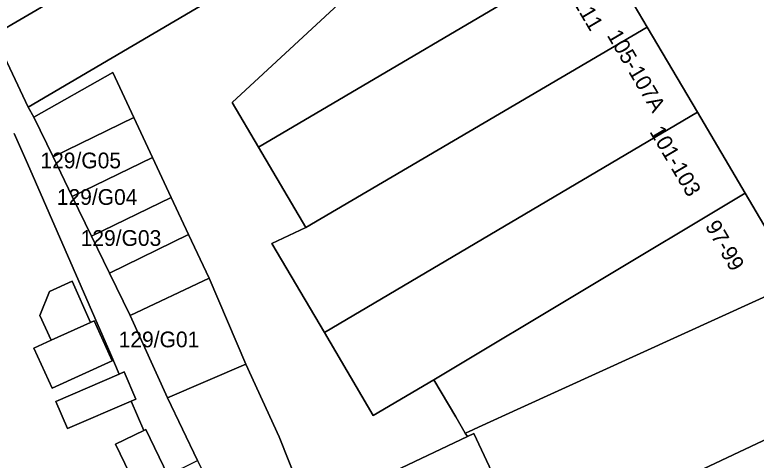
# Model space of a CAD drawing. Extents: x 160377 to 161131, y 383938 to 384853.
# Drawn here: x 161028.51 to 161075.69, y 384379.76 to 384408.08 of the extents above; entities that cross this region are included whole.
import ezdxf

# ---------------------------------------------------------------- set-up
doc = ezdxf.new("R2010")
doc.units = 0
for name, color, linetype in [('IMGEO_Erf', 7, 'Continuous'), ('IMGEO_Pand', 7, 'Continuous'), ('IMGEO_Pand_nummerreeks', 7, 'Continuous'), ('IMGEO_Voetpad_open', 7, 'Continuous')]:
    doc.layers.add(name, color=color, linetype=linetype)

msp = doc.modelspace()

# ---------------------------------------------------------------- linework, layer by layer
at = {"layer": 'IMGEO_Erf'}
for points in [[(161020.677, 384419.96), (161031.374, 384426.269), (161033.069, 384423.394), (161037.032, 384416.675), (161040.15, 384411.391), (161041.385, 384409.298), (161029.363, 384402.205), (161029.72, 384401.578), (161034.757, 384404.414), (161036.094, 384401.552), (161037.282, 384399.009), (161038.47, 384396.467), (161039.574, 384394.105), (161040.872, 384391.326), (161043.221, 384385.874), (161045.337, 384381.239), (161047.188, 384376.609)], [(161052.665, 384379.059), (161057.312, 384381.254), (161057.18, 384381.479), (161056.573, 384382.508), (161055.176, 384384.877), (161051.327, 384382.606), (161048.211, 384387.888), (161044.876, 384393.542), (161047.022, 384394.555), (161044.009, 384399.662), (161042.334, 384402.501), (161049.106, 384408.771)], [(161036.381, 384377.742), (161034.916, 384380.769), (161036.723, 384381.644), (161035.906, 384383.515), (161031.86, 384381.773), (161031.118, 384383.496), (161035.154, 384385.234), (161034.615, 384386.469), (161029.307, 384398.62), (161028.47, 384400.535)]]:
    msp.add_lwpolyline(points, dxfattribs=at)
msp.add_lwpolyline([(161030.878, 384384.343), (161029.725, 384386.886), (161030.82, 384387.382), (161030.104, 384388.963), (161030.717, 384390.484), (161032.152, 384391.134), (161033.336, 384388.522), (161033.557, 384388.622), (161034.709, 384386.079)], close=True, dxfattribs=at)
at = {"layer": 'IMGEO_Pand'}
for points in [[(161024.948, 384411.546), (161027.184, 384406.816), (161038.535, 384413.455), (161039.847, 384411.212), (161040.15, 384411.391), (161037.032, 384416.675), (161036.749, 384416.508), (161035.904, 384417.953)], [(161065.721, 384412.461), (161062.614, 384417.727), (161048.671, 384409.508), (161049.106, 384408.771), (161042.334, 384402.501), (161044.009, 384399.662)], [(161027.184, 384406.816), (161029.363, 384402.205), (161041.385, 384409.298), (161040.15, 384411.391), (161039.847, 384411.212), (161038.535, 384413.455)], [(161047.022, 384394.555), (161068.766, 384407.3), (161065.721, 384412.461), (161044.009, 384399.662)], [(161071.959, 384401.887), (161068.766, 384407.3), (161047.022, 384394.555), (161044.876, 384393.542), (161048.211, 384387.888)], [(161036.094, 384401.552), (161034.757, 384404.414), (161029.72, 384401.578), (161030.945, 384399.053)], [(161055.176, 384384.877), (161074.99, 384396.751), (161071.959, 384401.887), (161048.211, 384387.888), (161051.327, 384382.606)], [(161036.094, 384401.552), (161030.945, 384399.053), (161032.17, 384396.529), (161037.282, 384399.009)], [(161033.395, 384394.004), (161038.47, 384396.467), (161037.282, 384399.009), (161032.17, 384396.529)], [(161033.395, 384394.004), (161034.532, 384391.659), (161039.574, 384394.105), (161038.47, 384396.467)], [(161078.273, 384391.086), (161078.036, 384391.587), (161077.859, 384391.887), (161074.99, 384396.751), (161055.176, 384384.877), (161056.573, 384382.508), (161057.18, 384381.479), (161057.376, 384381.568), (161058.02, 384381.862), (161060.706, 384383.085)], [(161035.844, 384388.955), (161040.872, 384391.326), (161039.574, 384394.105), (161034.532, 384391.659)], [(161035.844, 384388.955), (161038.217, 384383.719), (161043.221, 384385.874), (161040.872, 384391.326)], [(161033.336, 384388.522), (161032.152, 384391.134), (161030.717, 384390.484), (161030.104, 384388.963), (161030.82, 384387.382)], [(161081.775, 384383.667), (161078.273, 384391.086), (161060.706, 384383.085), (161058.02, 384381.862), (161057.376, 384381.568), (161057.18, 384381.479), (161057.312, 384381.254), (161057.716, 384381.445), (161060.334, 384375.904), (161061.167, 384373.939), (161064.374, 384375.452), (161067.296, 384376.831), (161069.697, 384377.965)], [(161033.336, 384388.522), (161030.82, 384387.382), (161029.725, 384386.886), (161030.878, 384384.343), (161034.709, 384386.079), (161033.557, 384388.622)], [(161045.337, 384381.239), (161043.221, 384385.874), (161038.217, 384383.719), (161040.147, 384379.73), (161042.392, 384375.092), (161045.203, 384375.981), (161047.188, 384376.609)], [(161035.906, 384383.515), (161036.207, 384383.645), (161035.465, 384385.368), (161035.154, 384385.234), (161031.118, 384383.496), (161031.86, 384381.773)], [(161079.555, 384377.715), (161080.325, 384376.084), (161084.439, 384378.026), (161084.362, 384378.189), (161084.299, 384378.323), (161081.775, 384383.667), (161069.697, 384377.965), (161072.308, 384372.434), (161074.051, 384373.257), (161073.333, 384374.778)], [(161036.723, 384381.644), (161034.916, 384380.769), (161036.381, 384377.742), (161038.305, 384378.673), (161038.24, 384378.807), (161036.839, 384381.7)], [(161057.716, 384381.445), (161057.312, 384381.254), (161052.665, 384379.059), (161055.283, 384373.518), (161060.334, 384375.904)]]:
    msp.add_lwpolyline(points, close=True, dxfattribs=at)
at = {"layer": 'IMGEO_Voetpad_open'}
for points in [[(161041.371, 384453.848), (161044.477, 384448.594), (161047.632, 384443.257), (161050.517, 384438.378), (161050.66, 384438.06), (161052.976, 384434.065), (161053.43, 384433.295), (161056.474, 384428.135), (161059.591, 384422.852), (161062.614, 384417.727), (161065.721, 384412.461), (161068.766, 384407.3), (161071.959, 384401.887), (161074.99, 384396.751), (161077.859, 384391.887), (161078.036, 384391.587), (161078.273, 384391.086), (161081.775, 384383.667), (161084.299, 384378.323)], [(161028.47, 384400.535), (161029.307, 384398.62), (161034.615, 384386.469), (161035.154, 384385.234), (161035.465, 384385.368), (161036.207, 384383.645), (161035.906, 384383.515), (161036.723, 384381.644), (161036.839, 384381.7), (161038.24, 384378.807), (161040.147, 384379.73), (161038.217, 384383.719), (161035.844, 384388.955), (161034.532, 384391.659), (161033.395, 384394.004), (161032.17, 384396.529), (161030.945, 384399.053), (161029.72, 384401.578), (161029.363, 384402.205), (161027.184, 384406.816)]]:
    msp.add_lwpolyline(points, dxfattribs=at)

# ---------------------------------------------------------------- texts
at = {"layer": 'IMGEO_Pand_nummerreeks'}
for s, rotation, p in [('109-111', 300.5388, (161062.658, 384411.198)), ('105-107A', 300.5327, (161066.17, 384406.781)), ('101-103', 300.5388, (161068.879, 384400.653)), ('97-99', 300.0973, (161072.415, 384394.652))]:
    msp.add_text(s, height=1, rotation=rotation, dxfattribs=at).set_placement(p)
for s, p in [('129/G05', (161030.14, 384398.321)), ('129/G04', (161031.183, 384395.997)), ('129/G03', (161032.701, 384393.388)), ('129/G01', (161035.12, 384386.937))]:
    msp.add_text(s, height=1, dxfattribs=at).set_placement(p)

doc.saveas('drawing.dxf')
